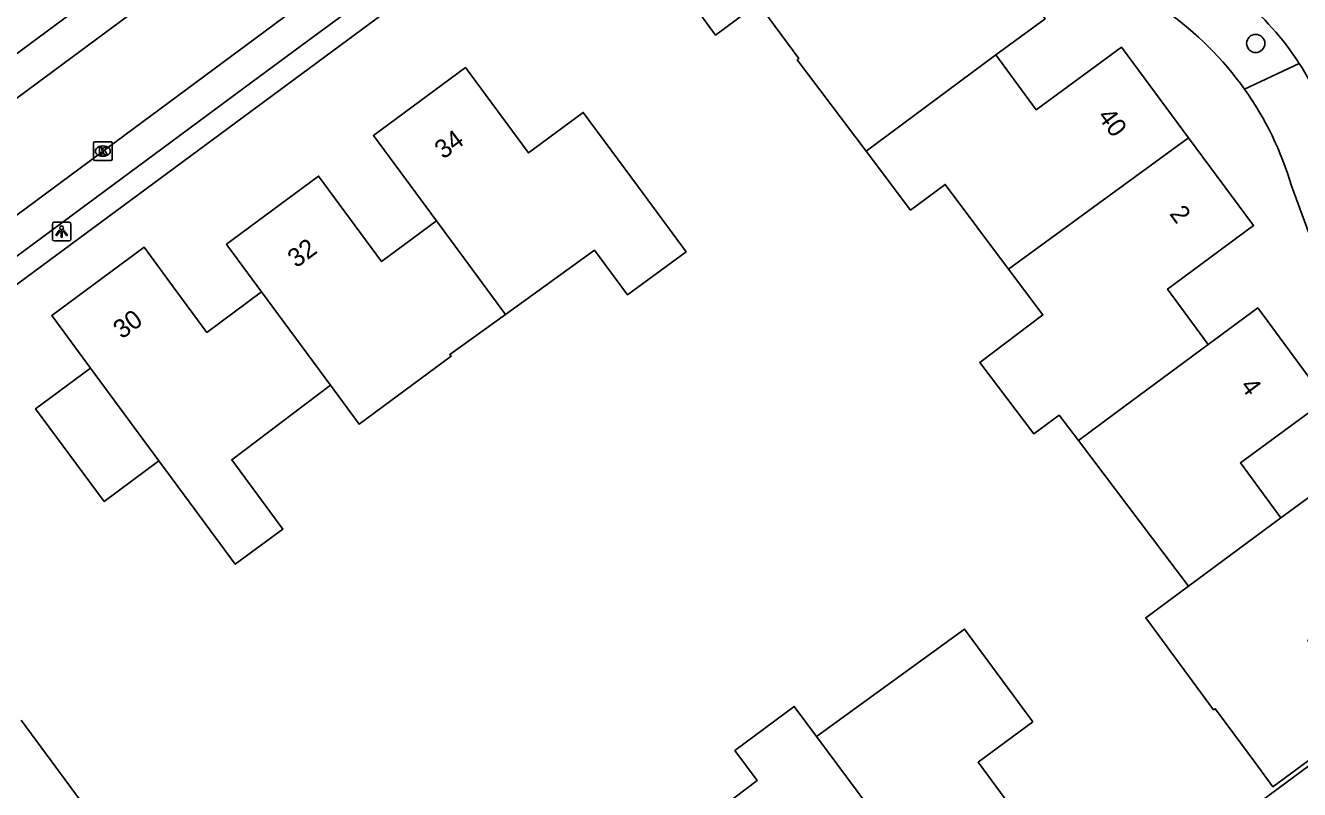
# Model space of a CAD drawing. Extents: x 163427 to 164190, y 380331 to 381641.
# Drawn here: x 163779.2 to 163847.7, y 381284.8 to 381325.9 of the extents above; entities that cross this region are included whole.
import ezdxf

# ---------------------------------------------------------------- set-up
doc = ezdxf.new("R2010")
doc.units = 0
for name, color, linetype in [('IMGEO_Boom', 7, 'Continuous'), ('IMGEO_Kolk', 7, 'Continuous'), ('IMGEO_Lichtpunt', 7, 'Continuous'), ('IMGEO_Pand', 7, 'Continuous'), ('IMGEO_Pand_nummerreeks', 7, 'Continuous'), ('IMGEO_Rijbaan_lokaal_open', 7, 'Continuous'), ('IMGEO_Voetpad_open', 7, 'Continuous')]:
    doc.layers.add(name, color=color, linetype=linetype)

msp = doc.modelspace()

# ---------------------------------------------------------------- linework, layer by layer
at = {"layer": 'IMGEO_Boom'}
msp.add_circle((163845.32, 381324.894), 0.489, dxfattribs=at)
at = {"layer": 'IMGEO_Kolk'}
for p, q in [((163782.883, 381318.687), (163782.883, 381319.539)), ((163782.958, 381319.613), (163783.81, 381319.613)), ((163783.371, 381319.393), (163783.396, 381319.393)), ((163783.884, 381319.539), (163783.884, 381318.687)), ((163783.81, 381318.613), (163782.958, 381318.613)), ((163783.394, 381318.833), (163783.369, 381318.833))]:
    msp.add_line(p, q, dxfattribs=at)
for points in [[(163782.883, 381318.687), (163782.883, 381319.539)], [(163782.958, 381319.613), (163783.81, 381319.613)], [(163783.204, 381319.313), (163783.327, 381319.313), (163783.327, 381319.162), (163783.457, 381319.313), (163783.621, 381319.313), (163783.475, 381319.162), (163783.628, 381318.913), (163783.476, 381318.913), (163783.391, 381319.077), (163783.327, 381319.01), (163783.327, 381318.913), (163783.204, 381318.913), (163783.204, 381319.313)], [(163783.884, 381319.539), (163783.884, 381318.687)], [(163783.81, 381318.613), (163782.958, 381318.613)]]:
    msp.add_lwpolyline(points, dxfattribs=at)
for centre, start, end in [((163782.96, 381319.537), 91.55205, 178.44795), ((163782.96, 381319.537), 91.55205, 178.44795), ((163783.808, 381319.537), 1.55205, 88.44795), ((163783.808, 381319.537), 1.55205, 88.44795), ((163782.96, 381318.689), 181.55205, 268.44795), ((163782.96, 381318.689), 181.55205, 268.44795), ((163783.808, 381318.689), 271.55205, 358.44795), ((163783.808, 381318.689), 271.55205, 358.44795)]:
    msp.add_arc(centre, 0.0765, start, end, dxfattribs=at)
for centre, major_axis, ratio, start_param, end_param in [((163783.37, 381319.113), (-0.387, 0.002), 0.722429, 4.712389, 7.853982), ((163783.395, 381319.113), (-0.39, 0.002), 0.717154, 1.570796, 4.712389)]:
    msp.add_ellipse(centre, major_axis=major_axis, ratio=ratio, start_param=start_param, end_param=end_param, dxfattribs=at)
at = {"layer": 'IMGEO_Lichtpunt'}
for p, q in [((163780.671, 381315.196), (163780.671, 381314.389)), ((163780.671, 381315.196), (163780.671, 381314.389)), ((163781.573, 381315.291), (163780.765, 381315.291)), ((163781.573, 381315.291), (163780.765, 381315.291)), ((163781.667, 381314.389), (163781.667, 381315.196)), ((163781.667, 381314.389), (163781.667, 381315.196)), ((163780.765, 381314.295), (163781.573, 381314.295)), ((163780.765, 381314.295), (163781.573, 381314.295))]:
    msp.add_line(p, q, dxfattribs=at)
for points in [[(163781.045, 381314.86), (163781.084, 381314.832), (163780.896, 381314.57), (163780.858, 381314.597), (163781.045, 381314.86)], [(163781.147, 381314.812), (163781.194, 381314.812), (163781.194, 381314.49), (163781.147, 381314.49), (163781.147, 381314.812)], [(163781.257, 381314.832), (163781.295, 381314.859), (163781.482, 381314.597), (163781.443, 381314.569), (163781.257, 381314.832)]]:
    msp.add_lwpolyline(points, dxfattribs=at)
msp.add_circle((163781.17, 381314.994), 0.0994, dxfattribs=at)
for centre, start, end in [((163780.765, 381315.196), 90, 180), ((163780.765, 381315.196), 90, 180), ((163781.573, 381315.196), 0, 90), ((163781.573, 381315.196), 0, 90), ((163780.765, 381314.389), 180, 270), ((163780.765, 381314.389), 180, 270), ((163781.573, 381314.389), 270, 0), ((163781.573, 381314.389), 270, 360)]:
    msp.add_arc(centre, 0.0946, start, end, dxfattribs=at)
at = {"layer": 'IMGEO_Pand'}
for points in [[(163818.594, 381327.036), (163816.301, 381325.344), (163815.619, 381326.269), (163812.65, 381330.292), (163812.739, 381330.357), (163810.56, 381333.31), (163811.591, 381334.072), (163815.466, 381336.935), (163815.54, 381336.99), (163817.706, 381334.047), (163822.29, 381337.42), (163825.95, 381332.49), (163823.568, 381330.736)], [(163823.568, 381330.736), (163825.743, 381327.782), (163830.33, 381331.16), (163834, 381326.22), (163831.359, 381324.288)], [(163824.388, 381319.109), (163820.684, 381324.017), (163820.772, 381324.083), (163818.594, 381327.036)], [(163831.359, 381324.288), (163824.388, 381319.109)], [(163831.359, 381324.288), (163833.52, 381321.333), (163838.11, 381324.69), (163841.707, 381319.83)], [(163801.31, 381315.367), (163797.922, 381319.95), (163802.86, 381323.6), (163806.247, 381319.016), (163809.19, 381321.19), (163812.161, 381317.169), (163814.715, 381313.711), (163811.571, 381311.388), (163809.794, 381313.793), (163805.009, 381310.342)], [(163832.045, 381312.78), (163841.707, 381319.83)], [(163841.707, 381319.83), (163845.2, 381315.11), (163840.58, 381311.706), (163842.771, 381308.731)], [(163832.045, 381312.78), (163828.64, 381317.326), (163826.774, 381315.948), (163824.388, 381319.109)], [(163791.911, 381311.549), (163790.091, 381314.013), (163790.02, 381314.11), (163794.97, 381317.769), (163798.359, 381313.185), (163801.31, 381315.367)], [(163805.009, 381310.342), (163801.31, 381315.367)], [(163782.725, 381307.457), (163780.64, 381310.28), (163785.6, 381313.95), (163787.162, 381311.834), (163788.974, 381309.381), (163791.911, 381311.549)], [(163835.789, 381303.577), (163834.757, 381304.944), (163833.407, 381303.924), (163830.506, 381307.766), (163833.888, 381310.319), (163832.045, 381312.78)], [(163795.607, 381306.544), (163791.911, 381311.549)], [(163846.672, 381299.419), (163844.5, 381302.367), (163849.08, 381305.74), (163845.43, 381310.69), (163842.771, 381308.731)], [(163805.009, 381310.342), (163802.033, 381308.196), (163802.098, 381308.107), (163797.152, 381304.453), (163795.607, 381306.544)], [(163842.771, 381308.731), (163837.817, 381305.073), (163835.789, 381303.577)], [(163786.397, 381302.487), (163783.446, 381300.307), (163779.774, 381305.277), (163782.725, 381307.457)], [(163782.725, 381307.457), (163786.397, 381302.487)], [(163795.607, 381306.544), (163790.309, 381302.538), (163793.055, 381298.82), (163790.499, 381296.932), (163787.775, 381300.621), (163786.397, 381302.487)], [(163835.789, 381303.577), (163841.7, 381295.75)], [(163846.672, 381299.419), (163849.064, 381301.18), (163852.716, 381296.218), (163848.117, 381292.833), (163850.29, 381289.88), (163848.235, 381288.371), (163849.152, 381287.121), (163846.24, 381284.983), (163845.32, 381286.23), (163843.272, 381289.006), (163843.147, 381289.175), (163843.059, 381289.109), (163839.408, 381294.058), (163841.7, 381295.75)], [(163841.7, 381295.75), (163846.672, 381299.419)], [(163821.722, 381287.688), (163829.674, 381293.448), (163830.375, 381292.498), (163833.341, 381288.473), (163830.403, 381286.299), (163833.262, 381282.437), (163833.789, 381281.724), (163828.853, 381278.071), (163825.467, 381282.646)], [(163821.722, 381287.688), (163820.529, 381289.294), (163817.341, 381286.93), (163818.532, 381285.323), (163813.881, 381281.791)], [(163778.992, 381288.563), (163784.829, 381280.656)], [(163825.467, 381282.646), (163821.722, 381287.688)]]:
    msp.add_lwpolyline(points, dxfattribs=at)
at = {"layer": 'IMGEO_Rijbaan_lokaal_open'}
for points in [[(163816.123, 381349.488), (163815.525, 381349.108), (163810.719, 381345.57), (163804.679, 381341.117), (163802.094, 381339.2), (163798.678, 381336.67), (163793.429, 381332.783), (163790.393, 381330.532), (163785.174, 381326.696), (163782.151, 381324.455), (163777.032, 381320.682), (163774.005, 381318.419), (163768.769, 381314.563), (163763.335, 381310.52), (163752.679, 381302.631), (163749.656, 381300.386), (163748.711, 381299.272)], [(163756.404, 381299.143), (163815.509, 381342.901)]]:
    msp.add_lwpolyline(points, dxfattribs=at)
for centre, radius, start, end in [((163834.895, 381315.597), 15.179, 32.79867, 50.82655), ((163834.924, 381315.612), 15.146, 24.15511, 32.80973)]:
    msp.add_arc(centre, radius, start, end, dxfattribs=at)
at = {"layer": 'IMGEO_Voetpad_open'}
for points in [[(163748.934, 381302.31), (163814.795, 381351.002)], [(163756.006, 381295.168), (163818.972, 381341.665)], [(163814.348, 381339.779), (163802.256, 381330.841), (163799.249, 381328.618), (163794.403, 381325.036), (163791.395, 381322.812), (163786.556, 381319.235), (163783.531, 381317), (163778.698, 381313.427), (163775.665, 381311.185), (163759.558, 381299.279)], [(163844.722, 381322.436), (163847.654, 381323.819)], [(163847.238, 381317.241), (163855.999, 381293.46)], [(163855.325, 381291.38), (163799.315, 381250), (163791.55, 381244.263)]]:
    msp.add_lwpolyline(points, dxfattribs=at)
for centre, radius, start, end in [((163830.542, 381312.366), 17.392, 35.38181, 55.10778), ((163830.554, 381312.367), 17.381, 16.28349, 35.39942)]:
    msp.add_arc(centre, radius, start, end, dxfattribs=at)

# ---------------------------------------------------------------- texts
at = {"layer": 'IMGEO_Pand_nummerreeks'}
for s, rotation, p in [('40', 306.50453, (163836.782, 381320.971)), ('34', 36.47054, (163801.676, 381318.646)), ('2', 306.50293, (163840.652, 381315.742)), ('32', 36.47151, (163793.778, 381312.809)), ('30', 36.49741, (163784.409, 381308.988)), ('4', 306.40409, (163844.452, 381306.49))]:
    msp.add_text(s, height=1, rotation=rotation, dxfattribs=at).set_placement(p)

doc.saveas('drawing.dxf')
